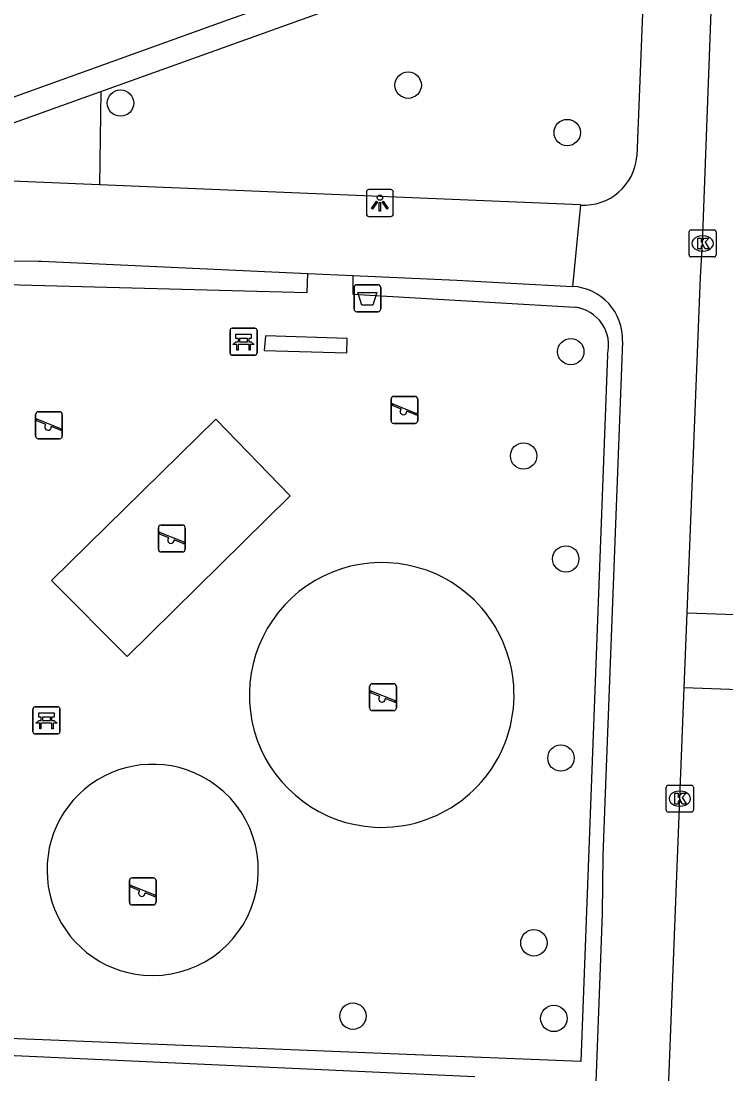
# Model space of a CAD drawing. Extents: x 160732 to 162105, y 387428 to 388479.
# Drawn here: x 161644.17 to 161670.28, y 387835.91 to 387874.93 of the extents above; entities that cross this region are included whole.
import ezdxf

# ---------------------------------------------------------------- set-up
doc = ezdxf.new("R2010")
doc.units = 0
for name, color, linetype in [('IMGEO_Afvalbak', 7, 'Continuous'), ('IMGEO_Bank', 7, 'Continuous'), ('IMGEO_Boom', 7, 'Continuous'), ('IMGEO_Groenvoorziening', 7, 'Continuous'), ('IMGEO_Haag', 7, 'Continuous'), ('IMGEO_Kolk', 7, 'Continuous'), ('IMGEO_Lichtpunt', 7, 'Continuous'), ('IMGEO_Rijbaan_lokaal_open', 7, 'Continuous'), ('IMGEO_Speelvoorziening', 7, 'Continuous'), ('IMGEO_Voetpad_open', 7, 'Continuous')]:
    doc.layers.add(name, color=color, linetype=linetype)

msp = doc.modelspace()

# ---------------------------------------------------------------- linework, layer by layer
at = {"layer": 'IMGEO_Afvalbak'}
for p, q in [((161656.601, 387865.161), (161657.391, 387865.161)), ((161657.391, 387865.161), (161656.601, 387865.161)), ((161656.501, 387864.261), (161656.501, 387865.061)), ((161656.501, 387865.061), (161656.501, 387864.261)), ((161657.491, 387865.061), (161657.491, 387864.261)), ((161657.491, 387864.261), (161657.491, 387865.061)), ((161657.391, 387864.161), (161656.601, 387864.161)), ((161656.601, 387864.161), (161657.391, 387864.161))]:
    msp.add_line(p, q, dxfattribs=at)
msp.add_lwpolyline([(161656.644, 387864.875), (161657.348, 387864.875), (161657.199, 387864.405), (161656.793, 387864.405), (161656.644, 387864.875)], dxfattribs=at)
for centre, start, end in [((161656.601, 387865.061), 90, 180), ((161656.601, 387865.061), 90, 180), ((161657.391, 387865.061), 0, 90), ((161657.391, 387865.061), 360, 90), ((161656.601, 387864.261), 180, 270), ((161656.601, 387864.261), 180, 270), ((161657.391, 387864.261), 270, 0), ((161657.391, 387864.261), 270, 0)]:
    msp.add_arc(centre, 0.1, start, end, dxfattribs=at)
at = {"layer": 'IMGEO_Bank'}
for p, q in [((161651.909, 387862.623), (161651.909, 387863.464)), ((161651.909, 387863.464), (161651.909, 387862.623)), ((161651.984, 387863.548), (161652.825, 387863.548)), ((161652.825, 387863.548), (161651.984, 387863.548)), ((161652.909, 387863.473), (161652.909, 387862.632)), ((161652.909, 387862.632), (161652.909, 387863.473)), ((161652.606, 387862.946), (161652.213, 387862.946)), ((161652.218, 387863.054), (161652.218, 387863.16)), ((161652.262, 387863.16), (161652.262, 387863.054)), ((161652.55, 387863.166), (161652.268, 387863.166)), ((161652.268, 387863.048), (161652.55, 387863.048)), ((161652.556, 387863.054), (161652.556, 387863.16)), ((161652.6, 387863.16), (161652.6, 387863.054)), ((161652.834, 387862.548), (161651.993, 387862.548)), ((161651.993, 387862.548), (161652.834, 387862.548)), ((161644.683, 387849.513), (161645.524, 387849.513)), ((161645.524, 387849.513), (161644.683, 387849.513)), ((161644.608, 387848.588), (161644.608, 387849.429)), ((161644.608, 387849.429), (161644.608, 387848.588)), ((161644.917, 387849.019), (161644.917, 387849.125)), ((161644.961, 387849.125), (161644.961, 387849.019)), ((161645.249, 387849.131), (161644.967, 387849.131)), ((161645.255, 387849.019), (161645.255, 387849.125)), ((161645.299, 387849.125), (161645.299, 387849.019)), ((161645.608, 387849.438), (161645.608, 387848.597)), ((161645.608, 387848.597), (161645.608, 387849.438)), ((161645.305, 387848.911), (161644.912, 387848.911)), ((161644.967, 387849.013), (161645.249, 387849.013)), ((161645.533, 387848.513), (161644.692, 387848.513)), ((161644.692, 387848.513), (161645.533, 387848.513))]:
    msp.add_line(p, q, dxfattribs=at)
for points in [[(161652.212, 387863.166), (161652.126, 387863.166), (161652.126, 387863.327), (161652.689, 387863.327), (161652.689, 387863.166), (161652.606, 387863.166)], [(161652.156, 387862.946), (161652.014, 387862.946), (161652.126, 387863.048), (161652.212, 387863.048)], [(161652.206, 387862.939), (161652.206, 387862.732), (161652.163, 387862.732), (161652.163, 387862.939)], [(161652.606, 387863.048), (161652.689, 387863.048), (161652.801, 387862.946), (161652.662, 387862.946)], [(161652.656, 387862.939), (161652.656, 387862.732), (161652.612, 387862.732), (161652.612, 387862.939)], [(161644.911, 387849.131), (161644.825, 387849.131), (161644.825, 387849.292), (161645.388, 387849.292), (161645.388, 387849.131), (161645.305, 387849.131)], [(161644.855, 387848.911), (161644.713, 387848.911), (161644.825, 387849.013), (161644.911, 387849.013)], [(161644.905, 387848.904), (161644.905, 387848.697), (161644.862, 387848.697), (161644.862, 387848.904)], [(161645.305, 387849.013), (161645.388, 387849.013), (161645.5, 387848.911), (161645.361, 387848.911)], [(161645.355, 387848.904), (161645.355, 387848.697), (161645.311, 387848.697), (161645.311, 387848.904)]]:
    msp.add_lwpolyline(points, dxfattribs=at)
for centre, radius, start, end in [((161651.987, 387863.47), 0.0779, 92.4484, 184.2845), ((161651.987, 387863.47), 0.0779, 92.4484, 184.2845), ((161652.831, 387863.47), 0.0779, 2.4484, 94.2845), ((161652.831, 387863.47), 0.0779, 2.4484, 94.2845), ((161652.156, 387862.939), 0.00671, 2.8957, 87.1043), ((161652.213, 387862.939), 0.00671, 92.8957, 177.1043), ((161652.211, 387863.159), 0.00671, 2.8957, 87.1043), ((161652.211, 387863.055), 0.00671, 272.8957, 357.1043), ((161652.268, 387863.159), 0.00671, 92.8957, 177.1043), ((161652.268, 387863.055), 0.00671, 182.8957, 267.1043), ((161652.55, 387863.159), 0.00671, 2.8957, 87.1043), ((161652.55, 387863.055), 0.00671, 272.8957, 357.1043), ((161652.607, 387863.159), 0.00671, 92.8957, 177.1043), ((161652.607, 387863.055), 0.00671, 182.8957, 267.1043), ((161652.605, 387862.939), 0.00671, 2.8957, 87.1043), ((161652.662, 387862.939), 0.00671, 92.8957, 177.1043), ((161651.987, 387862.626), 0.0779, 182.4484, 274.2845), ((161651.987, 387862.626), 0.0779, 182.4484, 274.2845), ((161652.831, 387862.626), 0.0779, 272.4484, 4.2845), ((161652.831, 387862.626), 0.0779, 272.4484, 4.2845), ((161644.686, 387849.435), 0.0779, 92.4484, 184.2845), ((161644.686, 387849.435), 0.0779, 92.4484, 184.2845), ((161645.53, 387849.435), 0.0779, 2.4484, 94.2845), ((161645.53, 387849.435), 0.0779, 2.4484, 94.2845), ((161644.91, 387849.124), 0.00671, 2.8957, 87.1043), ((161644.967, 387849.124), 0.00671, 92.8957, 177.1043), ((161645.249, 387849.124), 0.00671, 2.8957, 87.1043), ((161645.306, 387849.124), 0.00671, 92.8957, 177.1043), ((161644.855, 387848.904), 0.00671, 2.8957, 87.1043), ((161644.912, 387848.904), 0.00671, 92.8957, 177.1043), ((161644.91, 387849.02), 0.00671, 272.8957, 357.1043), ((161644.967, 387849.02), 0.00671, 182.8957, 267.1043), ((161645.249, 387849.02), 0.00671, 272.8957, 357.1043), ((161645.306, 387849.02), 0.00671, 182.8957, 267.1043), ((161645.304, 387848.904), 0.00671, 2.8957, 87.1043), ((161645.361, 387848.904), 0.00671, 92.8957, 177.1043), ((161644.686, 387848.591), 0.0779, 182.4484, 274.2845), ((161644.686, 387848.591), 0.0779, 182.4484, 274.2845), ((161645.53, 387848.591), 0.0779, 272.4484, 4.2845), ((161645.53, 387848.591), 0.0779, 272.4484, 4.2845)]:
    msp.add_arc(centre, radius, start, end, dxfattribs=at)
at = {"layer": 'IMGEO_Boom'}
for centre in [(161658.506, 387872.558), (161647.851, 387871.894), (161664.399, 387870.801), (161664.53, 387862.679), (161662.783, 387858.813), (161664.343, 387854.996), (161664.166, 387847.617), (161663.165, 387840.767), (161656.462, 387838.048), (161663.903, 387837.964)]:
    msp.add_circle(centre, 0.489, dxfattribs=at)
at = {"layer": 'IMGEO_Groenvoorziening'}
for points in [[(161647.123, 387872.326), (161647.074, 387868.863)], [(161648.101, 387851.385), (161654.135, 387857.337), (161651.38, 387860.178), (161645.29, 387854.201), (161648.101, 387851.385)]]:
    msp.add_lwpolyline(points, dxfattribs=at)
for centre, radius, start, end in [((161657.531, 387849.954), 4.908, 66.0219, 266.8786), ((161657.517, 387849.958), 4.911, 267.0489, 65.8516), ((161649.045, 387843.468), 3.916, 62.7035, 264.9592), ((161649.038, 387843.47), 3.918, 265.0657, 62.597)]:
    msp.add_arc(centre, radius, start, end, dxfattribs=at)
at = {"layer": 'IMGEO_Haag'}
for points in [[(161640.117, 387844.003), (161640.807, 387843.993), (161641.674, 387864.202), (161642.218, 387864.995), (161643.642, 387865.165), (161654.769, 387864.868), (161654.795, 387865.577)], [(161656.463, 387865.5), (161656.461, 387864.81), (161664.678, 387864.327)], [(161656.246, 387863.163), (161653.227, 387863.272), (161653.178, 387862.728), (161656.235, 387862.641), (161656.246, 387863.163)], [(161665.886, 387862.559), (161664.901, 387836.366), (161640.654, 387837.346), (161640.846, 387841.144), (161640.011, 387841.155)], [(161639.848, 387836.779), (161660.98, 387835.809)]]:
    msp.add_lwpolyline(points, dxfattribs=at)
msp.add_arc((161664.519, 387862.922), 1.414, 345.1329, 83.5534, dxfattribs=at)
at = {"layer": 'IMGEO_Kolk'}
for p, q in [((161668.912, 387866.263), (161668.912, 387867.115)), ((161668.987, 387867.189), (161669.839, 387867.189)), ((161669.913, 387867.115), (161669.913, 387866.263)), ((161669.4, 387866.969), (161669.425, 387866.969)), ((161669.423, 387866.409), (161669.398, 387866.409)), ((161669.839, 387866.189), (161668.987, 387866.189)), ((161668.069, 387845.684), (161668.069, 387846.536)), ((161668.144, 387846.61), (161668.996, 387846.61)), ((161668.557, 387846.39), (161668.582, 387846.39)), ((161669.07, 387846.536), (161669.07, 387845.684)), ((161668.996, 387845.61), (161668.144, 387845.61)), ((161668.58, 387845.83), (161668.555, 387845.83))]:
    msp.add_line(p, q, dxfattribs=at)
for points in [[(161668.912, 387866.263), (161668.912, 387867.115)], [(161668.987, 387867.189), (161669.839, 387867.189)], [(161669.913, 387867.115), (161669.913, 387866.263)], [(161669.233, 387866.889), (161669.356, 387866.889), (161669.356, 387866.738), (161669.486, 387866.889), (161669.65, 387866.889), (161669.504, 387866.738), (161669.657, 387866.489), (161669.505, 387866.489), (161669.42, 387866.653), (161669.356, 387866.586), (161669.356, 387866.489), (161669.233, 387866.489), (161669.233, 387866.889)], [(161669.839, 387866.189), (161668.987, 387866.189)], [(161668.069, 387845.684), (161668.069, 387846.536)], [(161668.144, 387846.61), (161668.996, 387846.61)], [(161669.07, 387846.536), (161669.07, 387845.684)], [(161668.39, 387846.31), (161668.513, 387846.31), (161668.513, 387846.159), (161668.643, 387846.31), (161668.807, 387846.31), (161668.661, 387846.159), (161668.814, 387845.91), (161668.662, 387845.91), (161668.577, 387846.074), (161668.513, 387846.007), (161668.513, 387845.91), (161668.39, 387845.91), (161668.39, 387846.31)], [(161668.996, 387845.61), (161668.144, 387845.61)]]:
    msp.add_lwpolyline(points, dxfattribs=at)
for centre, start, end in [((161668.989, 387867.113), 91.552, 178.448), ((161668.989, 387867.113), 91.552, 178.448), ((161669.837, 387867.113), 1.552, 88.448), ((161669.837, 387867.113), 1.552, 88.448), ((161668.989, 387866.265), 181.552, 268.448), ((161668.989, 387866.265), 181.552, 268.448), ((161669.837, 387866.265), 271.552, 358.448), ((161669.837, 387866.265), 271.552, 358.448), ((161668.146, 387846.534), 91.552, 178.448), ((161668.146, 387846.534), 91.552, 178.448), ((161668.994, 387846.534), 1.552, 88.448), ((161668.994, 387846.534), 1.552, 88.448), ((161668.146, 387845.686), 181.552, 268.448), ((161668.146, 387845.686), 181.552, 268.448), ((161668.994, 387845.686), 271.552, 358.448), ((161668.994, 387845.686), 271.552, 358.448)]:
    msp.add_arc(centre, 0.0765, start, end, dxfattribs=at)
for centre, major_axis, ratio, start_param, end_param in [((161669.399, 387866.689), (-0.387, 0.002), 0.722429, 4.712389, 7.853982), ((161669.424, 387866.689), (-0.39, 0.002), 0.717154, 1.570796, 4.712389), ((161668.556, 387846.11), (-0.387, 0.002), 0.722429, 4.712389, 7.853982), ((161668.581, 387846.11), (-0.39, 0.002), 0.717154, 1.570796, 4.712389)]:
    msp.add_ellipse(centre, major_axis=major_axis, ratio=ratio, start_param=start_param, end_param=end_param, dxfattribs=at)
at = {"layer": 'IMGEO_Lichtpunt'}
for p, q in [((161657.863, 387868.686), (161657.055, 387868.686)), ((161657.863, 387868.686), (161657.055, 387868.686)), ((161656.961, 387868.591), (161656.961, 387867.784)), ((161656.961, 387868.591), (161656.961, 387867.784)), ((161657.957, 387867.784), (161657.957, 387868.591)), ((161657.957, 387867.784), (161657.957, 387868.591)), ((161657.055, 387867.69), (161657.863, 387867.69)), ((161657.055, 387867.69), (161657.863, 387867.69))]:
    msp.add_line(p, q, dxfattribs=at)
for points in [[(161657.335, 387868.255), (161657.374, 387868.227), (161657.186, 387867.965), (161657.148, 387867.992), (161657.335, 387868.255)], [(161657.547, 387868.227), (161657.585, 387868.254), (161657.772, 387867.992), (161657.733, 387867.964), (161657.547, 387868.227)], [(161657.437, 387868.207), (161657.484, 387868.207), (161657.484, 387867.885), (161657.437, 387867.885), (161657.437, 387868.207)]]:
    msp.add_lwpolyline(points, dxfattribs=at)
msp.add_circle((161657.46, 387868.389), 0.0994, dxfattribs=at)
for centre, start, end in [((161657.055, 387868.591), 90, 180), ((161657.055, 387868.591), 90, 180), ((161657.863, 387868.591), 0, 90), ((161657.863, 387868.591), 0, 90), ((161657.055, 387867.784), 180, 270), ((161657.055, 387867.784), 180, 270), ((161657.863, 387867.784), 270, 0), ((161657.863, 387867.784), 270, 360)]:
    msp.add_arc(centre, 0.0946, start, end, dxfattribs=at)
at = {"layer": 'IMGEO_Rijbaan_lokaal_open'}
for points in [[(161668.841, 387853.004), (161669.33, 387865.445), (161669.415, 387866.689), (161670.105, 387885.211)], [(161668.732, 387850.215), (161668.841, 387853.004)], [(161668.841, 387853.004), (161675.602, 387852.766)], [(161667.651, 387822.691), (161668.732, 387850.215)], [(161675.504, 387849.977), (161668.732, 387850.215)]]:
    msp.add_lwpolyline(points, dxfattribs=at)
at = {"layer": 'IMGEO_Speelvoorziening'}
for p, q in [((161657.871, 387860.121), (161657.871, 387860.921)), ((161657.871, 387860.921), (161657.871, 387860.121)), ((161657.971, 387861.021), (161658.761, 387861.021)), ((161658.761, 387861.021), (161657.971, 387861.021)), ((161658.861, 387860.921), (161658.861, 387860.121)), ((161658.861, 387860.121), (161658.861, 387860.921)), ((161644.806, 387860.452), (161645.596, 387860.452)), ((161645.596, 387860.452), (161644.806, 387860.452)), ((161658.254, 387860.549), (161657.915, 387860.686)), ((161657.94, 387860.746), (161658.816, 387860.393)), ((161658.792, 387860.333), (161658.452, 387860.47)), ((161644.706, 387859.552), (161644.706, 387860.352)), ((161644.706, 387860.352), (161644.706, 387859.552)), ((161645.089, 387859.98), (161644.75, 387860.117)), ((161644.775, 387860.177), (161645.651, 387859.824)), ((161645.696, 387860.352), (161645.696, 387859.552)), ((161645.696, 387859.552), (161645.696, 387860.352)), ((161645.627, 387859.764), (161645.287, 387859.901)), ((161658.761, 387860.021), (161657.971, 387860.021)), ((161657.971, 387860.021), (161658.761, 387860.021)), ((161645.596, 387859.452), (161644.806, 387859.452)), ((161644.806, 387859.452), (161645.596, 387859.452)), ((161649.255, 387855.354), (161649.255, 387856.154)), ((161649.255, 387856.154), (161649.255, 387855.354)), ((161649.355, 387856.254), (161650.145, 387856.254)), ((161650.145, 387856.254), (161649.355, 387856.254)), ((161650.245, 387856.154), (161650.245, 387855.354)), ((161650.245, 387855.354), (161650.245, 387856.154)), ((161649.638, 387855.782), (161649.299, 387855.919)), ((161649.324, 387855.979), (161650.2, 387855.626)), ((161650.176, 387855.566), (161649.836, 387855.703)), ((161650.145, 387855.254), (161649.355, 387855.254)), ((161649.355, 387855.254), (161650.145, 387855.254)), ((161657.179, 387850.372), (161657.969, 387850.372)), ((161657.969, 387850.372), (161657.179, 387850.372)), ((161657.079, 387849.472), (161657.079, 387850.272)), ((161657.079, 387850.272), (161657.079, 387849.472)), ((161657.462, 387849.9), (161657.123, 387850.037)), ((161657.148, 387850.097), (161658.024, 387849.744)), ((161658.069, 387850.272), (161658.069, 387849.472)), ((161658.069, 387849.472), (161658.069, 387850.272)), ((161658, 387849.684), (161657.66, 387849.821)), ((161657.969, 387849.372), (161657.179, 387849.372)), ((161657.179, 387849.372), (161657.969, 387849.372)), ((161648.18, 387842.271), (161648.18, 387843.071)), ((161648.18, 387843.071), (161648.18, 387842.271)), ((161648.249, 387842.896), (161649.125, 387842.543)), ((161648.28, 387843.171), (161649.07, 387843.171)), ((161649.07, 387843.171), (161648.28, 387843.171)), ((161649.17, 387843.071), (161649.17, 387842.271)), ((161649.17, 387842.271), (161649.17, 387843.071)), ((161648.563, 387842.699), (161648.224, 387842.836)), ((161649.101, 387842.483), (161648.761, 387842.62)), ((161649.07, 387842.171), (161648.28, 387842.171)), ((161648.28, 387842.171), (161649.07, 387842.171))]:
    msp.add_line(p, q, dxfattribs=at)
for centre, radius, start, end in [((161657.971, 387860.921), 0.1, 90, 180), ((161657.971, 387860.921), 0.1, 90, 180), ((161658.761, 387860.921), 0.1, 0, 90), ((161658.761, 387860.921), 0.1, 360, 90), ((161644.806, 387860.352), 0.1, 90, 180), ((161644.806, 387860.352), 0.1, 90, 180), ((161645.596, 387860.352), 0.1, 0, 90), ((161645.596, 387860.352), 0.1, 360, 90), ((161657.928, 387860.716), 0.0327, 68.078, 248.078), ((161658.333, 387860.459), 0.12, 130.9928, 5.1632), ((161644.763, 387860.147), 0.0327, 68.078, 248.078), ((161657.971, 387860.121), 0.1, 180, 270), ((161657.971, 387860.121), 0.1, 180, 270), ((161658.761, 387860.121), 0.1, 270, 0), ((161658.761, 387860.121), 0.1, 270, 0), ((161658.804, 387860.363), 0.0327, 248.078, 68.078), ((161645.168, 387859.89), 0.12, 130.9928, 5.1632), ((161645.639, 387859.794), 0.0327, 248.078, 68.078), ((161644.806, 387859.552), 0.1, 180, 270), ((161644.806, 387859.552), 0.1, 180, 270), ((161645.596, 387859.552), 0.1, 270, 0), ((161645.596, 387859.552), 0.1, 270, 0), ((161649.355, 387856.154), 0.1, 90, 180), ((161649.355, 387856.154), 0.1, 90, 180), ((161650.145, 387856.154), 0.1, 0, 90), ((161650.145, 387856.154), 0.1, 360, 90), ((161649.312, 387855.949), 0.0327, 68.078, 248.078), ((161649.717, 387855.692), 0.12, 130.9928, 5.1632), ((161650.188, 387855.596), 0.0327, 248.078, 68.078), ((161649.355, 387855.354), 0.1, 180, 270), ((161649.355, 387855.354), 0.1, 180, 270), ((161650.145, 387855.354), 0.1, 270, 0), ((161650.145, 387855.354), 0.1, 270, 0), ((161657.179, 387850.272), 0.1, 90, 180), ((161657.179, 387850.272), 0.1, 90, 180), ((161657.969, 387850.272), 0.1, 0, 90), ((161657.969, 387850.272), 0.1, 360, 90), ((161657.136, 387850.067), 0.0327, 68.078, 248.078), ((161657.541, 387849.81), 0.12, 130.9928, 5.1632), ((161658.012, 387849.714), 0.0327, 248.078, 68.078), ((161657.179, 387849.472), 0.1, 180, 270), ((161657.179, 387849.472), 0.1, 180, 270), ((161657.969, 387849.472), 0.1, 270, 0), ((161657.969, 387849.472), 0.1, 270, 0), ((161648.28, 387843.071), 0.1, 90, 180), ((161648.28, 387843.071), 0.1, 90, 180), ((161648.237, 387842.866), 0.0327, 68.078, 248.078), ((161649.07, 387843.071), 0.1, 0, 90), ((161649.07, 387843.071), 0.1, 360, 90), ((161648.642, 387842.609), 0.12, 130.9928, 5.1632), ((161649.113, 387842.513), 0.0327, 248.078, 68.078), ((161648.28, 387842.271), 0.1, 180, 270), ((161648.28, 387842.271), 0.1, 180, 270), ((161649.07, 387842.271), 0.1, 270, 0), ((161649.07, 387842.271), 0.1, 270, 0)]:
    msp.add_arc(centre, radius, start, end, dxfattribs=at)
at = {"layer": 'IMGEO_Voetpad_open'}
for points in [[(161647.123, 387872.326), (161660.788, 387877.239), (161659.402, 387881.281), (161662.693, 387882.455), (161662.715, 387883.303)], [(161667.458, 387882.108), (161666.977, 387869.923)], [(161659.551, 387877.751), (161658.243, 387881.533), (161650.166, 387878.628), (161640.35, 387875.098), (161641.705, 387871.334), (161651.519, 387874.863), (161659.551, 387877.751)], [(161639.508, 387874.78), (161641.162, 387870.183), (161647.123, 387872.326)], [(161647.074, 387868.863), (161636.756, 387869.296), (161633.159, 387869.447), (161627.183, 387869.698), (161626.882, 387869.716)], [(161664.885, 387868.116), (161647.074, 387868.863)], [(161664.885, 387868.116), (161664.589, 387865.097)], [(161642.797, 387866.042), (161644.815, 387866.031), (161644.93, 387866.03), (161654.795, 387865.577)], [(161654.795, 387865.577), (161656.463, 387865.5)], [(161656.463, 387865.5), (161660.307, 387865.324), (161662.305, 387865.218), (161664.589, 387865.097)], [(161666.446, 387863.061), (161665.794, 387845.984), (161665.718, 387843.985), (161665.689, 387841.854), (161665.616, 387839.855), (161665.462, 387835.603)]]:
    msp.add_lwpolyline(points, dxfattribs=at)
for centre, radius, start, end in [((161665.016, 387870.078), 1.967, 266.1715, 355.4672), ((161664.485, 387863.138), 1.962, 357.7587, 86.9761)]:
    msp.add_arc(centre, radius, start, end, dxfattribs=at)

doc.saveas('drawing.dxf')
